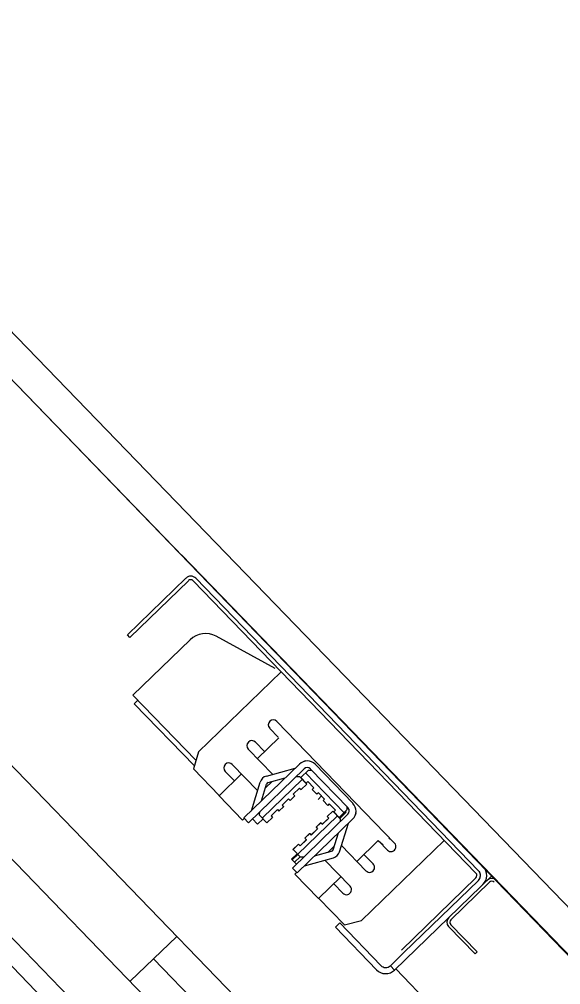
# Model space of a CAD drawing. Extents: x 468143 to 491361, y 1438528 to 1468730.
# Drawn here: x 490349.655 to 490350.458, y 1467637.984 to 1467639.415 of the extents above; entities that cross this region are included whole.
import ezdxf

# ---------------------------------------------------------------- set-up
doc = ezdxf.new("R2010")
doc.units = 0
doc.layers.add('Xreference_dp', color=7, linetype='Continuous')

msp = doc.modelspace()

# ---------------------------------------------------------------- linework, layer by layer
at = {"layer": 'Xreference_dp'}
for p, q in [((490349.1273, 1467639.4146), (490350.1745, 1467638.3326)), ((490349.1273, 1467639.4146), (490352.9506, 1467635.4642)), ((490349.1273, 1467639.4146), (490350.1745, 1467638.3326)), ((490349.1273, 1467639.4146), (490352.9506, 1467635.4642)), ((490349.2189, 1467639.3907), (490352.9582, 1467635.527)), ((490349.2189, 1467639.3907), (490352.9582, 1467635.527)), ((490348.8436, 1467639.1357), (490352.0059, 1467635.8683)), ((490348.8436, 1467639.1357), (490352.0059, 1467635.8683)), ((490351.8166, 1467635.9258), (490348.8916, 1467638.948)), ((490351.8166, 1467635.9258), (490348.8916, 1467638.948)), ((490349.9741, 1467637.6708), (490349.0147, 1467638.6621)), ((490349.9741, 1467637.6708), (490349.0147, 1467638.6621)), ((490349.8959, 1467638.6212), (490351.068, 1467637.4101)), ((490349.8959, 1467638.6212), (490351.068, 1467637.4101)), ((490349.9025, 1467638.5866), (490349.8156, 1467638.5024)), ((490349.9025, 1467638.5866), (490349.8156, 1467638.5024)), ((490349.9062, 1467638.5828), (490349.8193, 1467638.4986)), ((490349.9062, 1467638.5828), (490349.8193, 1467638.4986)), ((490350.3325, 1467638.1494), (490349.9132, 1467638.5827)), ((490350.3325, 1467638.1494), (490349.9132, 1467638.5827)), ((490350.3363, 1467638.1531), (490349.917, 1467638.5864)), ((490350.3363, 1467638.1531), (490349.917, 1467638.5864)), ((490349.9594, 1467637.7282), (490349.1516, 1467638.5628)), ((490349.9594, 1467637.7282), (490349.1516, 1467638.5628)), ((490349.8193, 1467638.4986), (490349.8156, 1467638.5024)), ((490349.8193, 1467638.4986), (490349.8156, 1467638.5024)), ((490349.8238, 1467638.4132), (490349.9086, 1467638.4952)), ((490349.8238, 1467638.4132), (490349.9086, 1467638.4952)), ((490350.0347, 1467638.4528), (490349.9471, 1467638.5005)), ((490350.0347, 1467638.4528), (490349.9471, 1467638.5005)), ((490350.0437, 1467638.4479), (490349.9209, 1467638.3291)), ((490350.0437, 1467638.4479), (490349.9209, 1467638.3291)), ((490349.8238, 1467638.4132), (490349.9173, 1467638.3166)), ((490349.8238, 1467638.4132), (490349.9173, 1467638.3166)), ((490349.8312, 1467638.4056), (490349.8257, 1467638.4004)), ((490349.8312, 1467638.4056), (490349.8257, 1467638.4004)), ((490349.8257, 1467638.4004), (490349.9149, 1467638.3082)), ((490349.8257, 1467638.4004), (490349.9149, 1467638.3082)), ((490350.0392, 1467638.351), (490350.0266, 1467638.364)), ((490350.0392, 1467638.351), (490350.0266, 1467638.364)), ((490350.0372, 1467638.3743), (490350.2118, 1467638.194)), ((490350.0372, 1467638.3743), (490350.2118, 1467638.194)), ((490350.0401, 1467638.3499), (490350.0084, 1467638.3192)), ((490350.0401, 1467638.3499), (490350.0084, 1467638.3192)), ((490350.0054, 1467638.3435), (490350.019, 1467638.3295)), ((490350.0054, 1467638.3435), (490350.019, 1467638.3295)), ((490349.9209, 1467638.3291), (490349.9137, 1467638.3038)), ((490349.9209, 1467638.3291), (490349.9137, 1467638.3038)), ((490349.9948, 1467638.3332), (490350.0311, 1467638.2958)), ((490349.9948, 1467638.3332), (490350.0311, 1467638.2958)), ((490350.0086, 1467638.2718), (490349.9712, 1467638.3104)), ((490350.0086, 1467638.2718), (490349.9712, 1467638.3104)), ((490350.0707, 1467638.311), (490349.9883, 1467638.2313)), ((490350.0707, 1467638.311), (490349.9883, 1467638.2313)), ((490350.0798, 1467638.316), (490350.0802, 1467638.3155)), ((490350.0798, 1467638.316), (490350.0802, 1467638.3155)), ((490350.15, 1467638.2529), (490350.0941, 1467638.3107)), ((490350.15, 1467638.2529), (490350.0941, 1467638.3107)), ((490349.9137, 1467638.3038), (490349.9518, 1467638.2645)), ((490349.9137, 1467638.3038), (490349.9518, 1467638.2645)), ((490349.9848, 1467638.2964), (490349.9515, 1467638.2641)), ((490349.9848, 1467638.2964), (490349.9515, 1467638.2641)), ((490349.9606, 1467638.3002), (490349.9742, 1467638.2861)), ((490349.9606, 1467638.3002), (490349.9742, 1467638.2861)), ((490350.0777, 1467638.3039), (490349.9953, 1467638.2241)), ((490350.0777, 1467638.3039), (490349.9953, 1467638.2241)), ((490350.0217, 1467638.2932), (490350.0644, 1467638.3049)), ((490350.0217, 1467638.2932), (490350.0644, 1467638.3049)), ((490350.066, 1467638.2925), (490350.0706, 1467638.2925)), ((490350.066, 1467638.2925), (490350.0706, 1467638.2925)), ((490350.0706, 1467638.2925), (490350.0816, 1467638.2812)), ((490350.0706, 1467638.2925), (490350.0816, 1467638.2812)), ((490350.084, 1467638.302), (490350.0727, 1467638.2911)), ((490350.084, 1467638.302), (490350.0727, 1467638.2911)), ((490350.0807, 1467638.2828), (490350.0727, 1467638.2911)), ((490350.0807, 1467638.2828), (490350.0727, 1467638.2911)), ((490350.1368, 1467638.239), (490350.0798, 1467638.2979)), ((490350.1368, 1467638.239), (490350.0798, 1467638.2979)), ((490350.084, 1467638.302), (490350.0887, 1467638.302)), ((490350.084, 1467638.302), (490350.0887, 1467638.302)), ((490350.1429, 1467638.246), (490350.087, 1467638.3037)), ((490350.1429, 1467638.246), (490350.087, 1467638.3037)), ((490349.9995, 1467638.242), (490350.0125, 1467638.2844)), ((490349.9995, 1467638.242), (490350.0125, 1467638.2844)), ((490350.0143, 1467638.2564), (490350.022, 1467638.2814)), ((490350.0143, 1467638.2564), (490350.022, 1467638.2814)), ((490350.0747, 1467638.2882), (490350.0158, 1467638.2312)), ((490350.0747, 1467638.2882), (490350.0158, 1467638.2312)), ((490350.0301, 1467638.2852), (490350.0203, 1467638.2757)), ((490350.0301, 1467638.2852), (490350.0203, 1467638.2757)), ((490350.0243, 1467638.2836), (490350.0495, 1467638.2905)), ((490350.0243, 1467638.2836), (490350.0495, 1467638.2905)), ((490350.0816, 1467638.2812), (490350.0733, 1467638.2732)), ((490350.0816, 1467638.2812), (490350.0733, 1467638.2732)), ((490350.0761, 1467638.2875), (490350.0757, 1467638.2872)), ((490350.0761, 1467638.2875), (490350.0757, 1467638.2872)), ((490350.0831, 1467638.2851), (490350.0807, 1467638.2828)), ((490350.0831, 1467638.2851), (490350.0807, 1467638.2828)), ((490350.0922, 1467638.2757), (490350.0831, 1467638.2851)), ((490350.0922, 1467638.2757), (490350.0831, 1467638.2851)), ((490349.9514, 1467638.2643), (490349.9517, 1467638.2646)), ((490349.9514, 1467638.2643), (490349.9517, 1467638.2646)), ((490349.9515, 1467638.2641), (490349.9514, 1467638.2643)), ((490349.9515, 1467638.2641), (490349.9514, 1467638.2643)), ((490349.9515, 1467638.2641), (490349.9864, 1467638.2281)), ((490349.9515, 1467638.2641), (490349.9864, 1467638.2281)), ((490350.0639, 1467638.264), (490350.0568, 1467638.2572)), ((490350.0639, 1467638.264), (490350.0568, 1467638.2572)), ((490350.071, 1467638.2755), (490350.0616, 1467638.2664)), ((490350.071, 1467638.2755), (490350.0616, 1467638.2664)), ((490350.0616, 1467638.2664), (490350.0639, 1467638.264)), ((490350.0616, 1467638.2664), (490350.0639, 1467638.264)), ((490350.071, 1467638.2755), (490350.0733, 1467638.2732)), ((490350.071, 1467638.2755), (490350.0733, 1467638.2732)), ((490350.0897, 1467638.2735), (490350.0921, 1467638.2758)), ((490350.0897, 1467638.2735), (490350.0921, 1467638.2758)), ((490350.0897, 1467638.2735), (490350.0898, 1467638.2734)), ((490350.0897, 1467638.2735), (490350.0898, 1467638.2734)), ((490350.0922, 1467638.2757), (490350.0898, 1467638.2734)), ((490350.0922, 1467638.2757), (490350.0898, 1467638.2734)), ((490350.0967, 1467638.2663), (490350.0898, 1467638.2734)), ((490350.0967, 1467638.2663), (490350.0898, 1467638.2734)), ((490350.099, 1467638.2686), (490350.0967, 1467638.2663)), ((490350.099, 1467638.2686), (490350.0967, 1467638.2663)), ((490350.1036, 1467638.2639), (490350.0983, 1467638.2587)), ((490350.1036, 1467638.2639), (490350.0983, 1467638.2587)), ((490350.1081, 1467638.2592), (490350.099, 1467638.2686)), ((490350.1081, 1467638.2592), (490350.099, 1467638.2686)), ((490350.0474, 1467638.2481), (490350.0403, 1467638.2412)), ((490350.0474, 1467638.2481), (490350.0403, 1467638.2412)), ((490350.0545, 1467638.2596), (490350.0451, 1467638.2504)), ((490350.0545, 1467638.2596), (490350.0451, 1467638.2504)), ((490350.0451, 1467638.2504), (490350.0474, 1467638.2481)), ((490350.0451, 1467638.2504), (490350.0474, 1467638.2481)), ((490350.0545, 1467638.2596), (490350.0568, 1467638.2572)), ((490350.0545, 1467638.2596), (490350.0568, 1467638.2572)), ((490350.1057, 1467638.257), (490350.108, 1467638.2593)), ((490350.1057, 1467638.257), (490350.108, 1467638.2593)), ((490350.1057, 1467638.257), (490350.1058, 1467638.2569)), ((490350.1057, 1467638.257), (490350.1058, 1467638.2569)), ((490350.1081, 1467638.2592), (490350.1058, 1467638.2569)), ((490350.1081, 1467638.2592), (490350.1058, 1467638.2569)), ((490350.1126, 1467638.2498), (490350.1058, 1467638.2569)), ((490350.1126, 1467638.2498), (490350.1058, 1467638.2569)), ((490350.115, 1467638.2521), (490350.1126, 1467638.2498)), ((490350.115, 1467638.2521), (490350.1126, 1467638.2498)), ((490350.1241, 1467638.2427), (490350.115, 1467638.2521)), ((490350.1241, 1467638.2427), (490350.115, 1467638.2521)), ((490350.0117, 1467638.2354), (490350.0118, 1467638.2401)), ((490350.0117, 1467638.2354), (490350.0118, 1467638.2401)), ((490350.0117, 1467638.2354), (490350.0226, 1467638.2241)), ((490350.0117, 1467638.2354), (490350.0226, 1467638.2241)), ((490350.038, 1467638.2436), (490350.0286, 1467638.2345)), ((490350.038, 1467638.2436), (490350.0286, 1467638.2345)), ((490350.0286, 1467638.2345), (490350.0309, 1467638.2321)), ((490350.0286, 1467638.2345), (490350.0309, 1467638.2321)), ((490350.038, 1467638.2436), (490350.0403, 1467638.2412)), ((490350.038, 1467638.2436), (490350.0403, 1467638.2412)), ((490350.0603, 1467638.1569), (490350.1427, 1467638.2367)), ((490350.0603, 1467638.1569), (490350.1427, 1467638.2367)), ((490350.127, 1467638.2342), (490350.068, 1467638.1772)), ((490350.127, 1467638.2342), (490350.068, 1467638.1772)), ((490350.12, 1467638.2414), (490350.1118, 1467638.2334)), ((490350.12, 1467638.2414), (490350.1118, 1467638.2334)), ((490350.1201, 1467638.2413), (490350.1119, 1467638.2333)), ((490350.1201, 1467638.2413), (490350.1119, 1467638.2333)), ((490350.12, 1467638.2414), (490350.1201, 1467638.2413)), ((490350.12, 1467638.2414), (490350.1201, 1467638.2413)), ((490350.1201, 1467638.2413), (490350.1311, 1467638.23)), ((490350.1201, 1467638.2413), (490350.1311, 1467638.23)), ((490350.1217, 1467638.2405), (490350.124, 1467638.2428)), ((490350.1217, 1467638.2405), (490350.124, 1467638.2428)), ((490350.1217, 1467638.2405), (490350.1218, 1467638.2404)), ((490350.1217, 1467638.2405), (490350.1218, 1467638.2404)), ((490350.1241, 1467638.2427), (490350.1218, 1467638.2404)), ((490350.1241, 1467638.2427), (490350.1218, 1467638.2404)), ((490350.1297, 1467638.2321), (490350.1218, 1467638.2404)), ((490350.1297, 1467638.2321), (490350.1218, 1467638.2404)), ((490350.1272, 1467638.2347), (490350.1269, 1467638.2344)), ((490350.1272, 1467638.2347), (490350.1269, 1467638.2344)), ((490350.1275, 1467638.2345), (490350.1271, 1467638.2341)), ((490350.1275, 1467638.2345), (490350.1271, 1467638.2341)), ((490350.1411, 1467638.2431), (490350.1297, 1467638.2321)), ((490350.1411, 1467638.2431), (490350.1297, 1467638.2321)), ((490350.1305, 1467638.2306), (490350.14, 1467638.2398)), ((490350.1305, 1467638.2306), (490350.14, 1467638.2398)), ((490350.1377, 1467638.2375), (490350.1365, 1467638.2387)), ((490350.1377, 1467638.2375), (490350.1365, 1467638.2387)), ((490350.1388, 1467638.2387), (490350.1377, 1467638.2398)), ((490350.1388, 1467638.2387), (490350.1377, 1467638.2398)), ((490350.14, 1467638.2398), (490350.1389, 1467638.241)), ((490350.14, 1467638.2398), (490350.1389, 1467638.241)), ((490350.1411, 1467638.2477), (490350.1411, 1467638.2431)), ((490350.1411, 1467638.2477), (490350.1411, 1467638.2431)), ((490350.1545, 1467638.2389), (490350.1549, 1467638.2384)), ((490350.1545, 1467638.2389), (490350.1549, 1467638.2384)), ((490349.9864, 1467638.2281), (490349.989, 1467638.2306)), ((490349.9864, 1467638.2281), (490349.989, 1467638.2306)), ((490349.9883, 1467638.2313), (490349.9953, 1467638.2241)), ((490349.9883, 1467638.2313), (490349.9953, 1467638.2241)), ((490350.0012, 1467638.2299), (490350.0087, 1467638.2222)), ((490350.0012, 1467638.2299), (490350.0087, 1467638.2222)), ((490350.0168, 1467638.2301), (490350.0087, 1467638.2222)), ((490350.0168, 1467638.2301), (490350.0087, 1467638.2222)), ((490350.0309, 1467638.2321), (490350.0226, 1467638.2241)), ((490350.0309, 1467638.2321), (490350.0226, 1467638.2241)), ((490350.0672, 1467638.1498), (490350.1496, 1467638.2295)), ((490350.0672, 1467638.1498), (490350.1496, 1467638.2295)), ((490350.1023, 1467638.2243), (490350.0953, 1467638.2175)), ((490350.1023, 1467638.2243), (490350.0953, 1467638.2175)), ((490350.1024, 1467638.2242), (490350.0954, 1467638.2174)), ((490350.1024, 1467638.2242), (490350.0954, 1467638.2174)), ((490350.1023, 1467638.2243), (490350.1024, 1467638.2242)), ((490350.1023, 1467638.2243), (490350.1024, 1467638.2242)), ((490350.1024, 1467638.2242), (490350.1047, 1467638.2218)), ((490350.1024, 1467638.2242), (490350.1047, 1467638.2218)), ((490350.1141, 1467638.2311), (490350.1046, 1467638.222)), ((490350.1141, 1467638.2311), (490350.1046, 1467638.222)), ((490350.1142, 1467638.231), (490350.1047, 1467638.2218)), ((490350.1142, 1467638.231), (490350.1047, 1467638.2218)), ((490350.1118, 1467638.2334), (490350.1119, 1467638.2333)), ((490350.1118, 1467638.2334), (490350.1119, 1467638.2333)), ((490350.1119, 1467638.2333), (490350.1142, 1467638.231)), ((490350.1119, 1467638.2333), (490350.1142, 1467638.231)), ((490350.1302, 1467638.1811), (490350.1433, 1467638.2234)), ((490350.1302, 1467638.1811), (490350.1433, 1467638.2234)), ((490350.1311, 1467638.23), (490350.131, 1467638.2254)), ((490350.1311, 1467638.23), (490350.131, 1467638.2254)), ((490350.0858, 1467638.2083), (490350.0788, 1467638.2015)), ((490350.0858, 1467638.2083), (490350.0788, 1467638.2015)), ((490350.0859, 1467638.2082), (490350.0789, 1467638.2014)), ((490350.0859, 1467638.2082), (490350.0789, 1467638.2014)), ((490350.0858, 1467638.2083), (490350.0859, 1467638.2082)), ((490350.0858, 1467638.2083), (490350.0859, 1467638.2082)), ((490350.0859, 1467638.2082), (490350.0882, 1467638.2059)), ((490350.0859, 1467638.2082), (490350.0882, 1467638.2059)), ((490350.0975, 1467638.2151), (490350.0881, 1467638.206)), ((490350.0975, 1467638.2151), (490350.0881, 1467638.206)), ((490350.0977, 1467638.215), (490350.0882, 1467638.2059)), ((490350.0977, 1467638.215), (490350.0882, 1467638.2059)), ((490350.0953, 1467638.2175), (490350.0954, 1467638.2173)), ((490350.0953, 1467638.2175), (490350.0954, 1467638.2173)), ((490350.0954, 1467638.2174), (490350.0977, 1467638.215)), ((490350.0954, 1467638.2174), (490350.0977, 1467638.215)), ((490350.1207, 1467638.184), (490350.1284, 1467638.209)), ((490350.1207, 1467638.184), (490350.1284, 1467638.209)), ((490350.0693, 1467638.1924), (490350.0611, 1467638.1844)), ((490350.0693, 1467638.1924), (490350.0611, 1467638.1844)), ((490350.0694, 1467638.1923), (490350.0612, 1467638.1843)), ((490350.0694, 1467638.1923), (490350.0612, 1467638.1843)), ((490350.0693, 1467638.1924), (490350.0694, 1467638.1923)), ((490350.0693, 1467638.1924), (490350.0694, 1467638.1923)), ((490350.0694, 1467638.1923), (490350.0717, 1467638.1899)), ((490350.0694, 1467638.1923), (490350.0717, 1467638.1899)), ((490350.081, 1467638.1991), (490350.0716, 1467638.19)), ((490350.081, 1467638.1991), (490350.0716, 1467638.19)), ((490350.0812, 1467638.199), (490350.0717, 1467638.1899)), ((490350.0812, 1467638.199), (490350.0717, 1467638.1899)), ((490350.0788, 1467638.2015), (490350.0789, 1467638.2013)), ((490350.0788, 1467638.2015), (490350.0789, 1467638.2013)), ((490350.0789, 1467638.2014), (490350.0812, 1467638.199)), ((490350.0789, 1467638.2014), (490350.0812, 1467638.199)), ((490350.1558, 1467638.1669), (490350.1875, 1467638.1976)), ((490350.1558, 1467638.1669), (490350.1875, 1467638.1976)), ((490350.2855, 1467638.198), (490350.1628, 1467638.0792)), ((490350.2855, 1467638.198), (490350.1628, 1467638.0792)), ((490350.1875, 1467638.1976), (490350.1948, 1467638.1913)), ((490350.1875, 1467638.1976), (490350.1948, 1467638.1913)), ((490350.2012, 1467638.1837), (490350.1886, 1467638.1967)), ((490350.2012, 1467638.1837), (490350.1886, 1467638.1967)), ((490350.1943, 1467638.1917), (490350.1938, 1467638.1913)), ((490350.1943, 1467638.1917), (490350.1938, 1467638.1913)), ((490350.2037, 1467638.1998), (490350.2045, 1467638.2015)), ((490350.2037, 1467638.1998), (490350.2045, 1467638.2015)), ((490350.0672, 1467638.1781), (490350.059, 1467638.1702)), ((490350.0672, 1467638.1781), (490350.059, 1467638.1702)), ((490350.0681, 1467638.1771), (490350.06, 1467638.1692)), ((490350.0681, 1467638.1771), (490350.06, 1467638.1692)), ((490350.0611, 1467638.1844), (490350.0613, 1467638.1842)), ((490350.0611, 1467638.1844), (490350.0613, 1467638.1842)), ((490350.0612, 1467638.1843), (490350.0721, 1467638.173)), ((490350.0612, 1467638.1843), (490350.0721, 1467638.173)), ((490350.0932, 1467638.1749), (490350.1184, 1467638.1818)), ((490350.0932, 1467638.1749), (490350.1184, 1467638.1818)), ((490350.1127, 1467638.1802), (490350.1225, 1467638.1897)), ((490350.1127, 1467638.1802), (490350.1225, 1467638.1897)), ((490350.1331, 1467638.1903), (490350.1693, 1467638.1529)), ((490350.1331, 1467638.1903), (490350.1693, 1467638.1529)), ((490350.1664, 1467638.1772), (490350.18, 1467638.1632)), ((490350.1664, 1467638.1772), (490350.18, 1467638.1632)), ((490350.059, 1467638.1702), (490350.0663, 1467638.1627)), ((490350.059, 1467638.1702), (490350.0663, 1467638.1627)), ((490350.0662, 1467638.1628), (490350.0602, 1467638.157)), ((490350.0662, 1467638.1628), (490350.0602, 1467638.157)), ((490350.0634, 1467638.1657), (490350.0716, 1467638.1736)), ((490350.0634, 1467638.1657), (490350.0716, 1467638.1736)), ((490350.0768, 1467638.1729), (490350.0721, 1467638.173)), ((490350.0768, 1467638.1729), (490350.0721, 1467638.173)), ((490350.0783, 1467638.1605), (490350.1211, 1467638.1722)), ((490350.0783, 1467638.1605), (490350.1211, 1467638.1722)), ((490350.1458, 1467638.1301), (490350.1084, 1467638.1687)), ((490350.1458, 1467638.1301), (490350.1084, 1467638.1687)), ((490350.0603, 1467638.1569), (490350.0602, 1467638.157)), ((490350.0603, 1467638.1569), (490350.0602, 1467638.157)), ((490350.0672, 1467638.1498), (490350.0603, 1467638.1569)), ((490350.0672, 1467638.1498), (490350.0603, 1467638.1569)), ((490350.0639, 1467638.148), (490350.0664, 1467638.1505)), ((490350.0639, 1467638.148), (490350.0664, 1467638.1505)), ((490350.064, 1467638.1479), (490350.0639, 1467638.148)), ((490350.064, 1467638.1479), (490350.0639, 1467638.148)), ((490350.0666, 1467638.1504), (490350.064, 1467638.1479)), ((490350.0666, 1467638.1504), (490350.064, 1467638.1479)), ((490350.064, 1467638.1479), (490350.0989, 1467638.1119)), ((490350.064, 1467638.1479), (490350.0989, 1467638.1119)), ((490350.0989, 1467638.1119), (490350.1322, 1467638.1441)), ((490350.0989, 1467638.1119), (490350.1322, 1467638.1441)), ((490350.1216, 1467638.1338), (490350.1352, 1467638.1198)), ((490350.1216, 1467638.1338), (490350.1352, 1467638.1198)), ((490350.3562, 1467638.1456), (490350.2118, 1467638.0058)), ((490350.3562, 1467638.1456), (490350.2118, 1467638.0058)), ((490350.2218, 1467638.0355), (490350.3324, 1467638.1425)), ((490350.2218, 1467638.0355), (490350.3324, 1467638.1425)), ((490350.336, 1467638.1387), (490350.2255, 1467638.0317)), ((490350.336, 1467638.1387), (490350.2255, 1467638.0317)), ((490350.2951, 1467638.0805), (490350.3525, 1467638.1361)), ((490350.2951, 1467638.0805), (490350.3525, 1467638.1361)), ((490350.1373, 1467638.0728), (490350.0992, 1467638.1122)), ((490350.1373, 1467638.0728), (490350.0992, 1467638.1122)), ((490350.1373, 1467638.0728), (490350.1628, 1467638.0792)), ((490350.1373, 1467638.0728), (490350.1628, 1467638.0792)), ((490350.1306, 1467638.0756), (490350.1241, 1467638.0693)), ((490350.1306, 1467638.0756), (490350.1241, 1467638.0693)), ((490350.1241, 1467638.0693), (490350.1851, 1467638.0063)), ((490350.1241, 1467638.0693), (490350.1851, 1467638.0063)), ((490350.1916, 1467638.0126), (490350.1306, 1467638.0756)), ((490350.1916, 1467638.0126), (490350.1306, 1467638.0756)), ((490350.3311, 1467638.03), (490350.2918, 1467638.0705)), ((490350.3311, 1467638.03), (490350.2918, 1467638.0705)), ((490350.3342, 1467638.033), (490350.2949, 1467638.0735)), ((490350.3342, 1467638.033), (490350.2949, 1467638.0735)), ((490349.8888, 1467638.0558), (490349.8198, 1467637.9892)), ((490349.8888, 1467638.0558), (490349.8198, 1467637.9892)), ((490350.9264, 1467636.9147), (490349.8543, 1467638.0225)), ((490350.9264, 1467636.9147), (490349.8543, 1467638.0225)), ((490350.2255, 1467638.0317), (490350.2055, 1467638.0123)), ((490350.2255, 1467638.0317), (490350.2055, 1467638.0123)), ((490350.3311, 1467638.03), (490350.3342, 1467638.033)), ((490350.3311, 1467638.03), (490350.3342, 1467638.033)), ((490350.2055, 1467638.0123), (490350.2118, 1467638.0058)), ((490350.2055, 1467638.0123), (490350.2118, 1467638.0058)), ((490350.4417, 1467637.7718), (490350.2135, 1467638.0075)), ((490350.4417, 1467637.7718), (490350.2135, 1467638.0075))]:
    msp.add_line(p, q, dxfattribs=at)
for centre, radius, start, end in [((490349.9097, 1467638.5793), 0.0102, 44.063, 134.063), ((490349.9097, 1467638.5793), 0.0102, 44.063, 134.063), ((490349.9097, 1467638.5793), 0.00492, 44.063, 134.063), ((490349.9097, 1467638.5793), 0.00492, 44.063, 134.063), ((490349.9314, 1467638.4716), 0.0328, 61.4528, 134.063), ((490349.9314, 1467638.4716), 0.0328, 61.4528, 134.063), ((490350.0319, 1467638.3692), 0.00738, 44.063, 224.063), ((490350.0319, 1467638.3692), 0.00738, 44.063, 224.063), ((490350.0001, 1467638.3384), 0.00738, 44.063, 224.063), ((490350.0001, 1467638.3384), 0.00738, 44.063, 224.063), ((490349.9659, 1467638.3053), 0.00738, 44.063, 224.063), ((490349.9659, 1467638.3053), 0.00738, 44.063, 224.063), ((490350.0822, 1467638.2992), 0.0165, 44.063, 134.063), ((490350.0822, 1467638.2992), 0.0165, 44.063, 134.063), ((490350.083, 1467638.3033), 0.0131, 104.063, 120.247), ((490350.083, 1467638.3033), 0.0131, 104.063, 120.247), ((490350.0822, 1467638.2992), 0.00656, 44.063, 134.063), ((490350.0822, 1467638.2992), 0.00656, 44.063, 134.063), ((490350.0252, 1467638.2805), 0.0132, 105.2829, 162.8431), ((490350.0252, 1467638.2805), 0.0132, 105.2829, 162.8431), ((490350.0252, 1467638.2805), 0.00328, 105.2829, 162.8431), ((490350.0252, 1467638.2805), 0.00328, 105.2829, 162.8431), ((490350.1381, 1467638.2414), 0.0165, 314.063, 44.063), ((490350.1381, 1467638.2414), 0.0165, 314.063, 44.063), ((490350.1381, 1467638.2414), 0.00656, 314.063, 44.063), ((490350.1381, 1467638.2414), 0.00656, 314.063, 44.063), ((490350.1423, 1467638.242), 0.0131, 327.8791, 344.063), ((490350.1423, 1467638.242), 0.0131, 327.8791, 344.063), ((490350.2065, 1467638.1888), 0.00738, 224.063, 44.063), ((490350.2065, 1467638.1888), 0.00738, 224.063, 44.063), ((490350.1176, 1467638.185), 0.00328, 285.2829, 342.8431), ((490350.1176, 1467638.185), 0.00328, 285.2829, 342.8431), ((490350.1176, 1467638.185), 0.0132, 285.2829, 342.8431), ((490350.1176, 1467638.185), 0.0132, 285.2829, 342.8431), ((490350.1747, 1467638.158), 0.00738, 224.063, 44.063), ((490350.1747, 1467638.158), 0.00738, 224.063, 44.063), ((490350.3289, 1467638.146), 0.00492, 314.063, 44.063), ((490350.3289, 1467638.146), 0.00492, 314.063, 44.063), ((490350.3289, 1467638.146), 0.0102, 314.063, 44.063), ((490350.3289, 1467638.146), 0.0102, 314.063, 44.063), ((490350.3295, 1467638.146), 0.00984, 321.6536, 35.6828), ((490350.3295, 1467638.146), 0.00984, 321.6536, 35.6828), ((490350.3295, 1467638.146), 0.0189, 314.063, 44.063), ((490350.3295, 1467638.146), 0.0189, 314.063, 44.063), ((490350.3559, 1467638.1325), 0.00922, 44.063, 134.063), ((490350.3559, 1467638.1325), 0.00922, 44.063, 134.063), ((490350.3559, 1467638.1325), 0.00492, 44.063, 134.063), ((490350.3559, 1467638.1325), 0.00492, 44.063, 134.063), ((490350.1405, 1467638.1249), 0.00738, 224.063, 44.063), ((490350.1405, 1467638.1249), 0.00738, 224.063, 44.063), ((490350.2985, 1467638.0769), 0.00922, 134.063, 224.063), ((490350.2985, 1467638.0769), 0.00922, 134.063, 224.063), ((490350.2985, 1467638.0769), 0.00492, 134.063, 224.063), ((490350.2985, 1467638.0769), 0.00492, 134.063, 224.063), ((490350.1986, 1467638.0194), 0.0189, 224.063, 314.063), ((490350.1986, 1467638.0194), 0.0189, 224.063, 314.063), ((490350.1986, 1467638.0194), 0.00984, 224.063, 314.063), ((490350.1986, 1467638.0194), 0.00984, 224.063, 314.063)]:
    msp.add_arc(centre, radius, start, end, dxfattribs=at)

doc.saveas('drawing.dxf')
